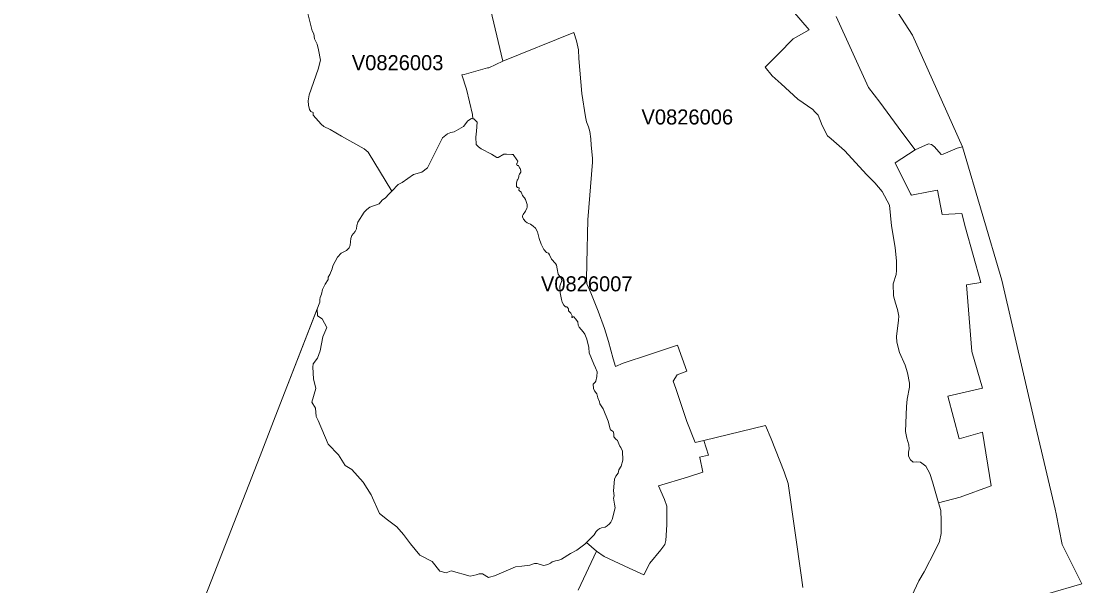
# Model space of a CAD drawing. Extents: x 369010 to 735936, y 6377141 to 6616555.
# Drawn here: x 496599 to 503659, y 6474003 to 6477758 of the extents above; entities that cross this region are included whole.
import ezdxf
from ezdxf.enums import TextEntityAlignment as Align

# ---------------------------------------------------------------- set-up
doc = ezdxf.new("R2010")
doc.units = 0
doc.header["$LTSCALE"] = 40
doc.layers.add('3', color=7, linetype='Continuous', lineweight=13)
doc.layers.add('4', color=7, linetype='Continuous')

msp = doc.modelspace()

# ---------------------------------------------------------------- linework, layer by layer
at = {"layer": '3'}
for points in [[(501125.92, 6481778.57), (501357.96, 6481481.99), (501796.38, 6480887), (502056.39, 6480339.85), (502156.35, 6479476.58), (502202.03, 6479101.38), (502274.52, 6478526.92), (502203.02, 6478321.69), (502209.64, 6478162.97), (502531.05, 6477664.97), (502865.37, 6476923.18), (503126.37, 6476034.76), (503352.45, 6475058.61), (503482.2, 6474512.12), (503487.67, 6474481.5), (503528.38, 6474277.77), (503658.63, 6474015.11), (503429.74, 6473948.91)], [(502022.96, 6477788.6), (502239.77, 6477316.59), (502313.91, 6477218.77), (502461.04, 6477018.84), (502549.92, 6476903.16), (502638.8, 6476942.22), (502657.33, 6476937.08), (502679.18, 6476922.52), (502722.04, 6476872.04), (502736.61, 6476873.86), (502828.13, 6476912.92), (502865.37, 6476923.18), (502531.05, 6477664.97), (502209.64, 6478162.97)], [(498500.53, 6477835.11), (498535.62, 6477693.77), (498546.05, 6477673.25), (498550.68, 6477641.14), (498567.73, 6477605.56), (498578.16, 6477567.66), (498589.91, 6477498.64), (498574.68, 6477439.72), (498514.6, 6477267.43), (498508.64, 6477228.87), (498511.62, 6477200.24), (498518.57, 6477171.11), (498527.18, 6477157.54), (498541.25, 6477151.08), (498541.25, 6477132.05), (498595.86, 6477073.13), (498614.07, 6477058.23), (498655.11, 6477036.72), (498731.58, 6476993.85), (498880.53, 6476909.11), (498907.84, 6476886.77), (499065.4, 6476628.42), (499106.94, 6476671.62), (499135.08, 6476684.03), (499209.22, 6476738.81), (499264.83, 6476753.38), (499304.06, 6476781.84), (499388.3, 6476951.98), (499402.7, 6476982.43), (499435.63, 6477008.25), (499457.48, 6477017.19), (499481.14, 6477021.49), (499543.04, 6477058.56), (499572.5, 6477094.81), (499595.01, 6477110.04), (499605.77, 6477109.37), (499603.29, 6477136.85), (499562.57, 6477305), (499530.63, 6477401.99), (499548.17, 6477403.97), (499702.59, 6477447.33), (499710.37, 6477448.16), (499804.87, 6477491.52), (499673.63, 6478046.29)], [(499673.63, 6478046.29), (499804.87, 6477491.52), (500277.72, 6477682.85), (500294.76, 6477626.74), (500307.51, 6477567.32), (500311.31, 6477509.73), (500331.34, 6477276.04), (500354.84, 6477121.13), (500360.63, 6477088.52), (500375.36, 6477055.75), (500383.64, 6477023.81), (500390.09, 6476974.65), (500392.08, 6476933.44), (500401.02, 6476846.55), (500401.02, 6476820.9), (500370.56, 6476436.6), (500364.61, 6476148.13), (500360.8, 6476039.39), (500363.28, 6476011.26), (500391.09, 6475950.18), (500439.58, 6475829.37), (500481.29, 6475715), (500507.1, 6475628.44), (500538.38, 6475513.25), (500554.27, 6475461.78), (500605.58, 6475482.97), (500780.68, 6475540.89), (500966.54, 6475603.45), (501030.1, 6475429.34), (500964.23, 6475405.01), (500938.57, 6475363.47), (500956.61, 6475315.48), (501029.77, 6475096.18), (501085.21, 6474955.51), (501143.3, 6474969.57), (501554.08, 6475067.72), (501591.16, 6474979.67), (501677.38, 6474761.7), (501704.69, 6474684.08), (501793.4, 6474058.14), (501801.01, 6473991.61)], [(501580.4, 6478009.39), (501844.38, 6477700.55), (501736.96, 6477640.48), (501640.31, 6477541.34), (501551.77, 6477452.8), (501597.78, 6477394.04), (501656.7, 6477342.24), (501768.24, 6477239.3), (501867.88, 6477170.78), (501880.79, 6477155.55), (501903.63, 6477132.05), (501931.1, 6477064.85), (501966.85, 6476996.34), (501989.19, 6476974.65), (502078.07, 6476897.03), (502227.19, 6476735.67), (502281.47, 6476683.86), (502329.47, 6476625.11), (502377.63, 6476533.59), (502391.7, 6476396.38), (502416.03, 6476253.22), (502426.12, 6476162.53), (502426.12, 6476099.8), (502422.32, 6476072.99), (502403.95, 6476010.92), (502405.27, 6475930.99), (502418.01, 6475881.67), (502431.42, 6475839.63), (502440.52, 6475796.76), (502439.2, 6475769.95), (502424.47, 6475660.55), (502426.95, 6475622.16), (502444.33, 6475553.47), (502483.55, 6475469.4), (502498.28, 6475418.25), (502512.35, 6475350.4), (502511.19, 6475323.42), (502497.12, 6475243.48), (502490.67, 6475195.49), (502485.37, 6475028.82), (502493.15, 6474985.3), (502508.38, 6474939.45), (502509.7, 6474913.8), (502505.9, 6474890.79), (502504.57, 6474863.98), (502517.32, 6474841.14), (502536.51, 6474825.75), (502559.52, 6474827.07), (502585.01, 6474825.75), (502619.43, 6474798.94), (502646.24, 6474750.45), (502665.94, 6474694.17), (502704.34, 6474553.66), (502848.82, 6474591.56), (503054.38, 6474666.87), (502997.11, 6475025.35), (502841.37, 6474979.34), (502767.56, 6475263.18), (502998.6, 6475317.13), (502925.95, 6475560.09), (502891.85, 6476003.81), (502986.35, 6476019.2), (502884.9, 6476382.98), (502860.74, 6476478.8), (502729.82, 6476471.69), (502698.38, 6476634.38), (502637.8, 6476623.29), (502525.92, 6476600.28), (502518.97, 6476609.22), (502417.19, 6476815.77), (502549.92, 6476903.16), (502461.04, 6477018.84), (502313.91, 6477218.77), (502239.77, 6477316.59), (502022.96, 6477788.6)], [(502710.46, 6474297.79), (502723.37, 6474350.59), (502723.37, 6474434.83), (502719.56, 6474503.85), (502704.34, 6474553.66), (502665.94, 6474694.17), (502646.24, 6474750.45), (502619.43, 6474798.94), (502585.01, 6474825.75), (502559.52, 6474827.07), (502536.51, 6474825.75), (502517.32, 6474841.14), (502504.57, 6474863.98), (502505.9, 6474890.79), (502509.7, 6474913.8), (502508.38, 6474939.45), (502493.15, 6474985.3), (502485.37, 6475028.82), (502490.67, 6475195.49), (502497.12, 6475243.48), (502511.19, 6475323.42), (502512.35, 6475350.4), (502498.28, 6475418.25), (502483.55, 6475469.4), (502444.33, 6475553.47), (502426.95, 6475622.16), (502424.47, 6475660.55), (502439.2, 6475769.95), (502440.52, 6475796.76), (502431.42, 6475839.63), (502418.01, 6475881.67), (502405.27, 6475930.99), (502403.95, 6476010.92), (502422.32, 6476072.99), (502426.12, 6476099.8), (502426.12, 6476162.53), (502416.03, 6476253.22), (502391.7, 6476396.38), (502377.63, 6476533.59), (502329.47, 6476625.11), (502281.47, 6476683.86), (502227.19, 6476735.67), (502078.07, 6476897.03), (501989.19, 6476974.65), (501966.85, 6476996.34), (501931.1, 6477064.85), (501903.63, 6477132.05), (501880.79, 6477155.55), (501867.88, 6477170.78), (501768.24, 6477239.3), (501656.7, 6477342.24), (501597.78, 6477394.04), (501551.77, 6477452.8), (501640.31, 6477541.34), (501736.96, 6477640.48), (501844.38, 6477700.55), (501580.4, 6478009.39)], [(497767.68, 6473788.87), (497939.14, 6474227.12), (498189.06, 6474867.46), (498288.03, 6475126.8), (498586.93, 6475889.94), (498586.43, 6475906.49), (498589.57, 6475919.4), (498597.52, 6475942.07), (498603.81, 6475973.36), (498621.19, 6476008.44), (498641.71, 6476039.72), (498641.71, 6476055.28), (498652.3, 6476073.48), (498667.86, 6476110.56), (498673.65, 6476131.91), (498703.94, 6476189.34), (498727.61, 6476215.65), (498763.19, 6476233.03), (498781.06, 6476250.41), (498789.01, 6476267.79), (498792.15, 6476313.3), (498800.26, 6476332), (498822.44, 6476358.15), (498830.88, 6476377.35), (498833.53, 6476400.02), (498839.32, 6476422.37), (498882.02, 6476486.91), (498899.07, 6476504.79), (498919.42, 6476521.34), (498980.99, 6476543.52), (499001.85, 6476567.18), (499024.52, 6476583.24), (499046.86, 6476608.56), (499065.4, 6476628.42), (498907.84, 6476886.77), (498880.53, 6476909.11), (498731.58, 6476993.85), (498655.11, 6477036.72), (498614.07, 6477058.23), (498595.86, 6477073.13), (498541.25, 6477132.05), (498541.25, 6477151.08), (498527.18, 6477157.54), (498518.57, 6477171.11), (498511.62, 6477200.24), (498508.64, 6477228.87), (498514.6, 6477267.43), (498574.68, 6477439.72), (498589.91, 6477498.64), (498578.16, 6477567.66), (498567.73, 6477605.56), (498550.68, 6477641.14), (498546.05, 6477673.25), (498535.62, 6477693.77), (498500.53, 6477835.11)], [(500391.09, 6475950.18), (500363.28, 6476011.26), (500360.8, 6476039.39), (500364.61, 6476148.13), (500370.56, 6476436.6), (500401.02, 6476820.9), (500401.02, 6476846.55), (500392.08, 6476933.44), (500390.09, 6476974.65), (500383.64, 6477023.81), (500375.36, 6477055.75), (500360.63, 6477088.52), (500354.84, 6477121.13), (500331.34, 6477276.04), (500311.31, 6477509.73), (500307.51, 6477567.32), (500294.76, 6477626.74), (500277.72, 6477682.85), (499804.87, 6477491.52)], [(499804.87, 6477491.52), (499710.37, 6477448.16), (499702.59, 6477447.33), (499548.17, 6477403.97), (499530.63, 6477401.99), (499562.57, 6477305), (499603.29, 6477136.85), (499605.77, 6477109.37), (499610.73, 6477109.04), (499633.74, 6477087.2), (499629.44, 6477027.12), (499625.13, 6476985.91), (499626.13, 6476937.08), (499642.01, 6476921.86), (499660.22, 6476909.11), (499729.24, 6476872.7), (499765.48, 6476850.36), (499773.59, 6476850.86), (499812.32, 6476872.7), (499828.04, 6476874.69), (499863.79, 6476872.21), (499872.56, 6476870.72), (499897.55, 6476834.97), (499904.5, 6476826.53), (499896.89, 6476810.14), (499896.06, 6476806.83), (499897.06, 6476802.7), (499899.87, 6476798.89), (499907.98, 6476797.56), (499912.94, 6476786.48), (499916.59, 6476783.5), (499919.9, 6476778.7), (499924.36, 6476763.31), (499924.36, 6476754.86), (499914.77, 6476741.46), (499912.45, 6476736), (499910.96, 6476730.87), (499912.12, 6476723.42), (499906.82, 6476709.19), (499904.17, 6476704.39), (499901.03, 6476700.91), (499896.89, 6476689.82), (499895.4, 6476683.53), (499895.07, 6476665.99), (499896.73, 6476658.05), (499899.04, 6476654.07), (499902.35, 6476652.25), (499910.79, 6476650.43), (499914.1, 6476648.11), (499914.1, 6476644.64), (499911.12, 6476637.19), (499911.46, 6476634.21), (499913.94, 6476631.07), (499926.52, 6476621.63), (499929.99, 6476617.33), (499935.78, 6476598.79), (499937.77, 6476595.65), (499941.74, 6476589.53), (499949.02, 6476582.24), (499954.82, 6476572.81), (499965.74, 6476539.88), (499965.74, 6476519.68), (499964.75, 6476513.73), (499954.82, 6476494.36), (499939.26, 6476471.19), (499936.28, 6476463.41), (499935.78, 6476457.12), (499942.9, 6476440.41), (499956.64, 6476424.68), (499966.73, 6476416.57), (499988.75, 6476406.98), (500007.12, 6476394.23), (500022.84, 6476380.49), (500035.58, 6476356.66), (500045.84, 6476312.31), (500060.57, 6476275.23), (500077.62, 6476239.65), (500095.16, 6476220.29), (500107.74, 6476214.99), (500115.52, 6476204.73), (500128.27, 6476175.93), (500156.24, 6476146.97), (500162.86, 6476135.71), (500165.5, 6476111.22), (500173.94, 6476074.81), (500193.31, 6476048), (500197.78, 6476032.27), (500184.04, 6475996.69), (500186.85, 6475951.84), (500195.13, 6475907.65), (500197.28, 6475897.89), (500199.93, 6475890.27), (500211.68, 6475869.25), (500221.11, 6475858.66), (500225.75, 6475859.16), (500230.55, 6475857.83), (500234.85, 6475854.52), (500241.14, 6475844.26), (500242.63, 6475839.46), (500241.47, 6475835.16)], [(503429.74, 6473948.91), (503658.63, 6474015.11), (503528.38, 6474277.77), (503487.67, 6474481.5), (503482.2, 6474512.12), (503352.45, 6475058.61), (503126.37, 6476034.76), (502865.37, 6476923.18), (502828.13, 6476912.92), (502736.61, 6476873.86), (502722.04, 6476872.04), (502679.18, 6476922.52), (502657.33, 6476937.08), (502638.8, 6476942.22), (502549.92, 6476903.16), (502417.19, 6476815.77), (502518.97, 6476609.22), (502525.92, 6476600.28), (502637.8, 6476623.29), (502698.38, 6476634.38), (502729.82, 6476471.69), (502860.74, 6476478.8), (502884.9, 6476382.98), (502986.35, 6476019.2), (502891.85, 6476003.81), (502925.95, 6475560.09), (502998.6, 6475317.13), (502767.56, 6475263.18), (502841.37, 6474979.34), (502997.11, 6475025.35), (503054.38, 6474666.87), (502848.82, 6474591.56), (502704.34, 6474553.66), (502719.56, 6474503.85), (502723.37, 6474434.83), (502723.37, 6474350.59), (502710.46, 6474297.79), (502683.65, 6474236.56), (502609.5, 6474096.04), (502574.08, 6474035.8), (502528.07, 6473935.01)], [(500241.47, 6475835.16), (500242.79, 6475830.53), (500256.2, 6475815.13), (500265.3, 6475799.08), (500261.83, 6475790.47), (500267.12, 6475788.16), (500271.43, 6475790.8), (500276.23, 6475791.14), (500288.47, 6475778.06), (500303.04, 6475758.03), (500306.84, 6475735.19), (500313.46, 6475721.95), (500339.45, 6475692.33), (500351.03, 6475675.94), (500364.77, 6475642.68), (500376.36, 6475587.73), (500379.83, 6475552.31), (500409.62, 6475475.85), (500421.04, 6475453.01), (500432.46, 6475426.2), (500430.48, 6475394.75), (500424.35, 6475364.13), (500419.22, 6475356.03), (500406.48, 6475343.28), (500407.8, 6475315.81), (500415.58, 6475300.25), (500431.14, 6475280.39), (500432.46, 6475271.29), (500437.59, 6475252.59), (500447.36, 6475225.61), (500451.16, 6475212.04), (500471.85, 6475180.76), (500504.95, 6475096.85), (500518.69, 6475047.69), (500521.83, 6475040.74), (500539.87, 6475028.82), (500542.85, 6475012.44), (500544.18, 6474993.74), (500557.91, 6474976.86), (500567.51, 6474968.25), (500573.47, 6474957.33), (500576.28, 6474945.91), (500583.57, 6474931.84), (500591.01, 6474922.24), (500601.11, 6474897.08), (500604.26, 6474837.5), (500591.84, 6474799.27), (500576.45, 6474774.94), (500571.49, 6474752.43), (500556.92, 6474732.08), (500547.65, 6474711.88), (500541.36, 6474633.93), (500545.17, 6474601.99), (500540.37, 6474585.6), (500547.16, 6474545.39), (500551.96, 6474521.89), (500531.43, 6474444.59), (500523.82, 6474425.73), (500514.06, 6474414.8), (500499.66, 6474400.74), (500484.93, 6474392.63), (500462.25, 6474387.16), (500450.17, 6474383.03), (500437.43, 6474373.76), (500426.83, 6474363.66), (500413.1, 6474341.32), (500360.8, 6474290.18), (500428.99, 6474233.08), (500480.13, 6474197.33), (500645.96, 6474119.38), (500743.28, 6474075.36), (500782.83, 6474153.14), (500856.81, 6474241.36), (500882.3, 6474277.1), (500890.74, 6474304.25), (500895.87, 6474407.69), (500895.87, 6474532.81), (500881.81, 6474576.17), (500841.92, 6474668.19), (501033.41, 6474725.79), (501137.01, 6474757.73), (501116.66, 6474854.88), (501114.01, 6474857.36), (501174.09, 6474871.43), (501143.3, 6474969.57), (501085.21, 6474955.51), (501029.77, 6475096.18), (500956.61, 6475315.48), (500938.57, 6475363.47), (500964.23, 6475405.01), (501030.1, 6475429.34), (500966.54, 6475603.45), (500780.68, 6475540.89), (500605.58, 6475482.97), (500554.27, 6475461.78), (500538.38, 6475513.25), (500507.1, 6475628.44), (500481.29, 6475715), (500439.58, 6475829.37), (500391.09, 6475950.18)], [(498569.22, 6475844.92), (498288.03, 6475126.8), (498189.06, 6474867.46), (497939.14, 6474227.12), (497767.68, 6473788.87), (497430.88, 6473721.18), (497174.68, 6473673.02), (496600.88, 6473562.46), (496559.34, 6473765.86)], [(500305.52, 6473973.4), (500428.99, 6474233.08), (500360.8, 6474290.18), (500349.88, 6474280.58), (500297.74, 6474240.2), (500255.7, 6474216.7), (500195.96, 6474179.13), (500177.25, 6474172.51), (500155.9, 6474168.86), (500133.89, 6474160.92), (500122.64, 6474152.81), (500103.27, 6474144.7), (500077.79, 6474138.58), (500052.3, 6474143.71), (500032.94, 6474149.83), (500014.73, 6474151.49), (499985.27, 6474140.73), (499930.16, 6474133.12), (499889.77, 6474129.48), (499749.43, 6474068.9), (499714.84, 6474059.96), (499709.71, 6474057.32), (499668.99, 6474082.31), (499647.48, 6474081.81), (499626.29, 6474076.18), (499587.9, 6474066.75), (499459.96, 6474103.16), (499426.86, 6474088.93), (499385.81, 6474100.02), (499335.17, 6474164.73), (499253.08, 6474207.43), (499189.86, 6474281.57), (499144.01, 6474344.8), (499098.33, 6474393.78), (499036.6, 6474441.12), (498982.98, 6474483.82), (498927.87, 6474606.79), (498874.57, 6474691.2), (498798.44, 6474777.09), (498754.25, 6474802.58), (498711.72, 6474874.57), (498642.87, 6474944.91), (498574.85, 6475101.98), (498561.11, 6475129.45), (498557.63, 6475183.07), (498533.47, 6475224.45), (498559.29, 6475314.15), (498543.9, 6475379.86), (498538.77, 6475457.48), (498542.08, 6475479.99), (498571.37, 6475516.23), (498588.75, 6475564.56), (498605.96, 6475657.74), (498633.43, 6475721.62), (498602.48, 6475778.56), (498571.37, 6475799.24), (498569.22, 6475844.92)], [(501801.01, 6473991.61), (501793.4, 6474058.14), (501704.69, 6474684.08), (501677.38, 6474761.7), (501591.16, 6474979.67), (501554.08, 6475067.72), (501143.3, 6474969.57), (501174.09, 6474871.43), (501114.01, 6474857.36), (501116.66, 6474854.88), (501137.01, 6474757.73), (501033.41, 6474725.79), (500841.92, 6474668.19), (500881.81, 6474576.17), (500895.87, 6474532.81), (500895.87, 6474407.69), (500890.74, 6474304.25), (500882.3, 6474277.1), (500856.81, 6474241.36), (500782.83, 6474153.14), (500743.28, 6474075.36), (500645.96, 6474119.38), (500480.13, 6474197.33), (500428.99, 6474233.08), (500305.52, 6473973.4)], [(502528.07, 6473935.01), (502574.08, 6474035.8), (502609.5, 6474096.04), (502683.65, 6474236.56), (502710.46, 6474297.79)]]:
    msp.add_lwpolyline(points, dxfattribs=at)

# ---------------------------------------------------------------- texts
at = {"layer": '4'}
for s, p in [('V0826003', (499104.16, 6477432.28)), ('V0826006', (501032.52, 6477070.99)), ('V0826007', (500363.28, 6475961.26))]:
    msp.add_text(s, height=100, dxfattribs=at).set_placement(p, align=Align.CENTER)

doc.saveas('drawing.dxf')
